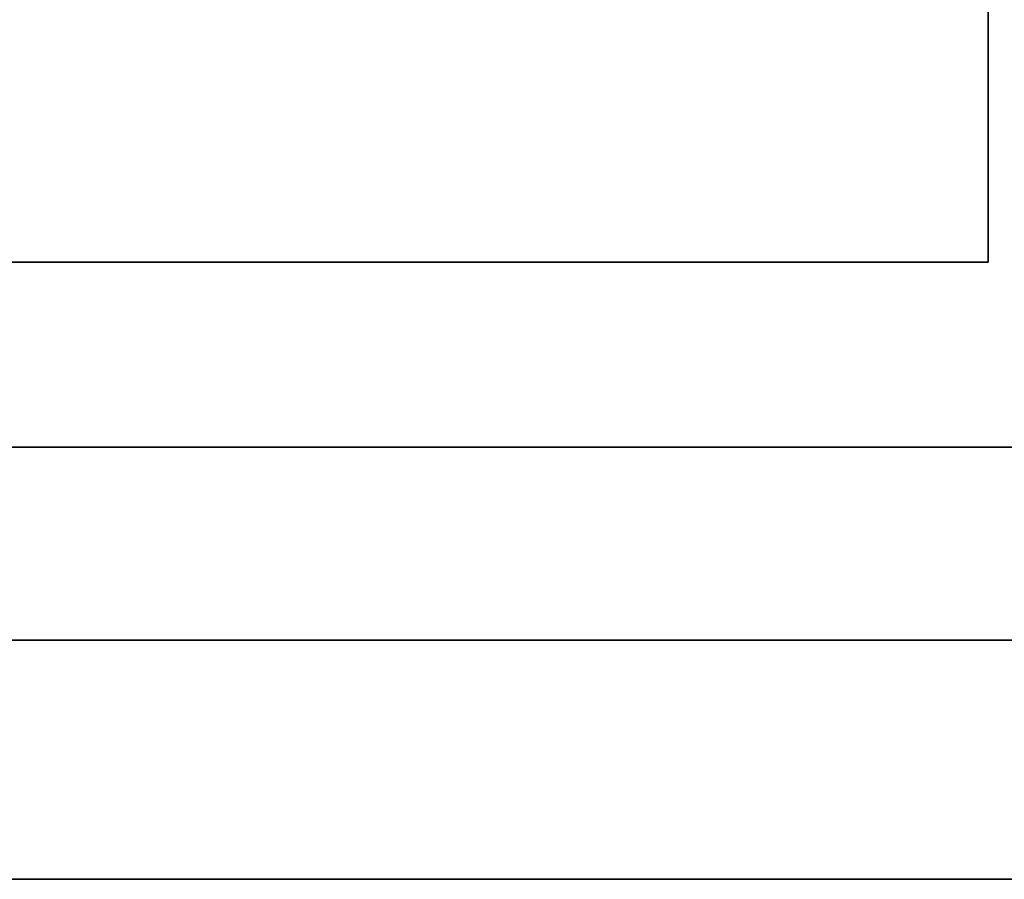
# Model space of a CAD drawing. Extents: x -1299 to -1246.9, y 2743.7 to 2747.9.
# Tile 3 of 1056: x -1299.0282 to -1299.0027, y 2744.8303 to 2744.8526. Entities that reach past the tile are written whole.
import ezdxf

# ---------------------------------------------------------------- set-up
doc = ezdxf.new("R2010")
doc.units = 0
doc.header["$LTSCALE"] = 150
doc.header["$MEASUREMENT"] = 0
doc.layers.add('3DFACE_BOLT', color=7, linetype='CONTINUOUS')
doc.layers.add('3DFACE_SHAPE', color=7, linetype='CONTINUOUS')

msp = doc.modelspace()

# ---------------------------------------------------------------- linework, layer by layer
at = {"layer": '3DFACE_BOLT', "color": 1}
for points, invisible_edges in [([(-1299.027827, 2744.830349, 0.065528), (-1299.028219, 2744.830349, 0.068), (-1299.027827, 2744.880349, 0.065528)], 14), ([(-1299.027827, 2744.880349, 0.065528), (-1299.028219, 2744.830349, 0.068), (-1299.028219, 2744.880349, 0.068)], 3), ([(-1299.028219, 2744.830349, 0.068), (-1299.027827, 2744.830349, 0.070472), (-1299.028219, 2744.880349, 0.068)], 14), ([(-1299.028219, 2744.880349, 0.068), (-1299.027827, 2744.830349, 0.070472), (-1299.027827, 2744.880349, 0.070472)], 3), ([(-1299.027827, 2744.830349, 0.135528), (-1299.028219, 2744.830349, 0.138), (-1299.027827, 2744.880349, 0.135528)], 14), ([(-1299.027827, 2744.880349, 0.135528), (-1299.028219, 2744.830349, 0.138), (-1299.028219, 2744.880349, 0.138)], 3), ([(-1299.028219, 2744.830349, 0.138), (-1299.027827, 2744.830349, 0.140472), (-1299.028219, 2744.880349, 0.138)], 14), ([(-1299.028219, 2744.880349, 0.138), (-1299.027827, 2744.830349, 0.140472), (-1299.027827, 2744.880349, 0.140472)], 3), ([(-1299.026691, 2744.830349, 0.063298), (-1299.027827, 2744.830349, 0.065528), (-1299.026691, 2744.880349, 0.063298)], 14), ([(-1299.026691, 2744.880349, 0.063298), (-1299.027827, 2744.830349, 0.065528), (-1299.027827, 2744.880349, 0.065528)], 3), ([(-1299.027827, 2744.830349, 0.070472), (-1299.026691, 2744.830349, 0.072702), (-1299.027827, 2744.880349, 0.070472)], 14), ([(-1299.027827, 2744.880349, 0.070472), (-1299.026691, 2744.830349, 0.072702), (-1299.026691, 2744.880349, 0.072702)], 3), ([(-1299.026691, 2744.830349, 0.133298), (-1299.027827, 2744.830349, 0.135528), (-1299.026691, 2744.880349, 0.133298)], 14), ([(-1299.026691, 2744.880349, 0.133298), (-1299.027827, 2744.830349, 0.135528), (-1299.027827, 2744.880349, 0.135528)], 3), ([(-1299.027827, 2744.830349, 0.140472), (-1299.026691, 2744.830349, 0.142702), (-1299.027827, 2744.880349, 0.140472)], 14), ([(-1299.027827, 2744.880349, 0.140472), (-1299.026691, 2744.830349, 0.142702), (-1299.026691, 2744.880349, 0.142702)], 3), ([(-1299.024921, 2744.830349, 0.061528), (-1299.026691, 2744.830349, 0.063298), (-1299.024921, 2744.880349, 0.061528)], 14), ([(-1299.024921, 2744.880349, 0.061528), (-1299.026691, 2744.830349, 0.063298), (-1299.026691, 2744.880349, 0.063298)], 3), ([(-1299.026691, 2744.830349, 0.072702), (-1299.024921, 2744.830349, 0.074472), (-1299.026691, 2744.880349, 0.072702)], 14), ([(-1299.026691, 2744.880349, 0.072702), (-1299.024921, 2744.830349, 0.074472), (-1299.024921, 2744.880349, 0.074472)], 3), ([(-1299.024921, 2744.830349, 0.131528), (-1299.026691, 2744.830349, 0.133298), (-1299.024921, 2744.880349, 0.131528)], 14), ([(-1299.024921, 2744.880349, 0.131528), (-1299.026691, 2744.830349, 0.133298), (-1299.026691, 2744.880349, 0.133298)], 3), ([(-1299.026691, 2744.830349, 0.142702), (-1299.024921, 2744.830349, 0.144472), (-1299.026691, 2744.880349, 0.142702)], 14), ([(-1299.026691, 2744.880349, 0.142702), (-1299.024921, 2744.830349, 0.144472), (-1299.024921, 2744.880349, 0.144472)], 3), ([(-1299.022691, 2744.830349, 0.060392), (-1299.024921, 2744.830349, 0.061528), (-1299.022691, 2744.880349, 0.060392)], 14), ([(-1299.022691, 2744.880349, 0.060392), (-1299.024921, 2744.830349, 0.061528), (-1299.024921, 2744.880349, 0.061528)], 3), ([(-1299.024921, 2744.830349, 0.074472), (-1299.022691, 2744.830349, 0.075608), (-1299.024921, 2744.880349, 0.074472)], 14), ([(-1299.024921, 2744.880349, 0.074472), (-1299.022691, 2744.830349, 0.075608), (-1299.022691, 2744.880349, 0.075608)], 3), ([(-1299.022691, 2744.830349, 0.130392), (-1299.024921, 2744.830349, 0.131528), (-1299.022691, 2744.880349, 0.130392)], 14), ([(-1299.022691, 2744.880349, 0.130392), (-1299.024921, 2744.830349, 0.131528), (-1299.024921, 2744.880349, 0.131528)], 3), ([(-1299.024921, 2744.830349, 0.144472), (-1299.022691, 2744.830349, 0.145608), (-1299.024921, 2744.880349, 0.144472)], 14), ([(-1299.024921, 2744.880349, 0.144472), (-1299.022691, 2744.830349, 0.145608), (-1299.022691, 2744.880349, 0.145608)], 3), ([(-1299.020219, 2744.830349, 0.06), (-1299.022691, 2744.830349, 0.060392), (-1299.020219, 2744.880349, 0.06)], 14), ([(-1299.020219, 2744.880349, 0.06), (-1299.022691, 2744.830349, 0.060392), (-1299.022691, 2744.880349, 0.060392)], 3), ([(-1299.022691, 2744.830349, 0.075608), (-1299.020219, 2744.830349, 0.076), (-1299.022691, 2744.880349, 0.075608)], 14), ([(-1299.022691, 2744.880349, 0.075608), (-1299.020219, 2744.830349, 0.076), (-1299.020219, 2744.880349, 0.076)], 3), ([(-1299.020219, 2744.830349, 0.13), (-1299.022691, 2744.830349, 0.130392), (-1299.020219, 2744.880349, 0.13)], 14), ([(-1299.020219, 2744.880349, 0.13), (-1299.022691, 2744.830349, 0.130392), (-1299.022691, 2744.880349, 0.130392)], 3), ([(-1299.022691, 2744.830349, 0.145608), (-1299.020219, 2744.830349, 0.146), (-1299.022691, 2744.880349, 0.145608)], 14), ([(-1299.022691, 2744.880349, 0.145608), (-1299.020219, 2744.830349, 0.146), (-1299.020219, 2744.880349, 0.146)], 3), ([(-1299.017747, 2744.830349, 0.060392), (-1299.020219, 2744.830349, 0.06), (-1299.017747, 2744.880349, 0.060392)], 14), ([(-1299.017747, 2744.880349, 0.060392), (-1299.020219, 2744.830349, 0.06), (-1299.020219, 2744.880349, 0.06)], 3), ([(-1299.020219, 2744.830349, 0.076), (-1299.017747, 2744.830349, 0.075608), (-1299.020219, 2744.880349, 0.076)], 14), ([(-1299.020219, 2744.880349, 0.076), (-1299.017747, 2744.830349, 0.075608), (-1299.017747, 2744.880349, 0.075608)], 3), ([(-1299.017747, 2744.830349, 0.130392), (-1299.020219, 2744.830349, 0.13), (-1299.017747, 2744.880349, 0.130392)], 14), ([(-1299.017747, 2744.880349, 0.130392), (-1299.020219, 2744.830349, 0.13), (-1299.020219, 2744.880349, 0.13)], 3), ([(-1299.020219, 2744.830349, 0.146), (-1299.017747, 2744.830349, 0.145608), (-1299.020219, 2744.880349, 0.146)], 14), ([(-1299.020219, 2744.880349, 0.146), (-1299.017747, 2744.830349, 0.145608), (-1299.017747, 2744.880349, 0.145608)], 3), ([(-1299.015516, 2744.830349, 0.061528), (-1299.017747, 2744.830349, 0.060392), (-1299.015516, 2744.880349, 0.061528)], 14), ([(-1299.015516, 2744.880349, 0.061528), (-1299.017747, 2744.830349, 0.060392), (-1299.017747, 2744.880349, 0.060392)], 3), ([(-1299.017747, 2744.830349, 0.075608), (-1299.015516, 2744.830349, 0.074472), (-1299.017747, 2744.880349, 0.075608)], 14), ([(-1299.017747, 2744.880349, 0.075608), (-1299.015516, 2744.830349, 0.074472), (-1299.015516, 2744.880349, 0.074472)], 3), ([(-1299.015516, 2744.830349, 0.131528), (-1299.017747, 2744.830349, 0.130392), (-1299.015516, 2744.880349, 0.131528)], 14), ([(-1299.015516, 2744.880349, 0.131528), (-1299.017747, 2744.830349, 0.130392), (-1299.017747, 2744.880349, 0.130392)], 3), ([(-1299.017747, 2744.830349, 0.145608), (-1299.015516, 2744.830349, 0.144472), (-1299.017747, 2744.880349, 0.145608)], 14), ([(-1299.017747, 2744.880349, 0.145608), (-1299.015516, 2744.830349, 0.144472), (-1299.015516, 2744.880349, 0.144472)], 3), ([(-1299.013747, 2744.830349, 0.063298), (-1299.015516, 2744.830349, 0.061528), (-1299.013747, 2744.880349, 0.063298)], 14), ([(-1299.013747, 2744.880349, 0.063298), (-1299.015516, 2744.830349, 0.061528), (-1299.015516, 2744.880349, 0.061528)], 3), ([(-1299.015516, 2744.830349, 0.074472), (-1299.013747, 2744.830349, 0.072702), (-1299.015516, 2744.880349, 0.074472)], 14), ([(-1299.015516, 2744.880349, 0.074472), (-1299.013747, 2744.830349, 0.072702), (-1299.013747, 2744.880349, 0.072702)], 3), ([(-1299.013747, 2744.830349, 0.133298), (-1299.015516, 2744.830349, 0.131528), (-1299.013747, 2744.880349, 0.133298)], 14), ([(-1299.013747, 2744.880349, 0.133298), (-1299.015516, 2744.830349, 0.131528), (-1299.015516, 2744.880349, 0.131528)], 3), ([(-1299.015516, 2744.830349, 0.144472), (-1299.013747, 2744.830349, 0.142702), (-1299.015516, 2744.880349, 0.144472)], 14), ([(-1299.015516, 2744.880349, 0.144472), (-1299.013747, 2744.830349, 0.142702), (-1299.013747, 2744.880349, 0.142702)], 3), ([(-1299.01261, 2744.830349, 0.065528), (-1299.013747, 2744.830349, 0.063298), (-1299.01261, 2744.880349, 0.065528)], 14), ([(-1299.01261, 2744.880349, 0.065528), (-1299.013747, 2744.830349, 0.063298), (-1299.013747, 2744.880349, 0.063298)], 3), ([(-1299.013747, 2744.830349, 0.072702), (-1299.01261, 2744.830349, 0.070472), (-1299.013747, 2744.880349, 0.072702)], 14), ([(-1299.013747, 2744.880349, 0.072702), (-1299.01261, 2744.830349, 0.070472), (-1299.01261, 2744.880349, 0.070472)], 3), ([(-1299.01261, 2744.830349, 0.135528), (-1299.013747, 2744.830349, 0.133298), (-1299.01261, 2744.880349, 0.135528)], 14), ([(-1299.01261, 2744.880349, 0.135528), (-1299.013747, 2744.830349, 0.133298), (-1299.013747, 2744.880349, 0.133298)], 3), ([(-1299.013747, 2744.830349, 0.142702), (-1299.01261, 2744.830349, 0.140472), (-1299.013747, 2744.880349, 0.142702)], 14), ([(-1299.013747, 2744.880349, 0.142702), (-1299.01261, 2744.830349, 0.140472), (-1299.01261, 2744.880349, 0.140472)], 3), ([(-1299.012219, 2744.830349, 0.068), (-1299.01261, 2744.830349, 0.065528), (-1299.012219, 2744.880349, 0.068)], 14), ([(-1299.012219, 2744.880349, 0.068), (-1299.01261, 2744.830349, 0.065528), (-1299.01261, 2744.880349, 0.065528)], 3), ([(-1299.01261, 2744.830349, 0.070472), (-1299.012219, 2744.830349, 0.068), (-1299.01261, 2744.880349, 0.070472)], 14), ([(-1299.01261, 2744.880349, 0.070472), (-1299.012219, 2744.830349, 0.068), (-1299.012219, 2744.880349, 0.068)], 3), ([(-1299.012219, 2744.830349, 0.138), (-1299.01261, 2744.830349, 0.135528), (-1299.012219, 2744.880349, 0.138)], 14), ([(-1299.012219, 2744.880349, 0.138), (-1299.01261, 2744.830349, 0.135528), (-1299.01261, 2744.880349, 0.135528)], 3), ([(-1299.01261, 2744.830349, 0.140472), (-1299.012219, 2744.830349, 0.138), (-1299.01261, 2744.880349, 0.140472)], 14), ([(-1299.01261, 2744.880349, 0.140472), (-1299.012219, 2744.830349, 0.138), (-1299.012219, 2744.880349, 0.138)], 3), ([(-1299.026906, 2744.846349, 0.056417), (-1299.033594, 2744.846349, 0.068), (-1299.026906, 2744.861149, 0.056417)], 14), ([(-1299.026906, 2744.861149, 0.056417), (-1299.033594, 2744.846349, 0.068), (-1299.033594, 2744.861149, 0.068)], 3), ([(-1299.033594, 2744.846349, 0.068), (-1299.026906, 2744.846349, 0.079583), (-1299.033594, 2744.861149, 0.068)], 14), ([(-1299.033594, 2744.861149, 0.068), (-1299.026906, 2744.846349, 0.079583), (-1299.026906, 2744.861149, 0.079583)], 3), ([(-1299.026906, 2744.846349, 0.126417), (-1299.033594, 2744.846349, 0.138), (-1299.026906, 2744.861149, 0.126417)], 14), ([(-1299.026906, 2744.861149, 0.126417), (-1299.033594, 2744.846349, 0.138), (-1299.033594, 2744.861149, 0.138)], 3), ([(-1299.033594, 2744.846349, 0.138), (-1299.026906, 2744.846349, 0.149583), (-1299.033594, 2744.861149, 0.138)], 14), ([(-1299.033594, 2744.861149, 0.138), (-1299.026906, 2744.846349, 0.149583), (-1299.026906, 2744.861149, 0.149583)], 3), ([(-1299.013531, 2744.846349, 0.056417), (-1299.026906, 2744.846349, 0.056417), (-1299.013531, 2744.861149, 0.056417)], 14), ([(-1299.013531, 2744.861149, 0.056417), (-1299.026906, 2744.846349, 0.056417), (-1299.026906, 2744.861149, 0.056417)], 3), ([(-1299.026906, 2744.846349, 0.079583), (-1299.013531, 2744.846349, 0.079583), (-1299.026906, 2744.861149, 0.079583)], 14), ([(-1299.026906, 2744.861149, 0.079583), (-1299.013531, 2744.846349, 0.079583), (-1299.013531, 2744.861149, 0.079583)], 3), ([(-1299.013531, 2744.846349, 0.126417), (-1299.026906, 2744.846349, 0.126417), (-1299.013531, 2744.861149, 0.126417)], 14), ([(-1299.013531, 2744.861149, 0.126417), (-1299.026906, 2744.846349, 0.126417), (-1299.026906, 2744.861149, 0.126417)], 3), ([(-1299.026906, 2744.846349, 0.149583), (-1299.013531, 2744.846349, 0.149583), (-1299.026906, 2744.861149, 0.149583)], 14), ([(-1299.026906, 2744.861149, 0.149583), (-1299.013531, 2744.846349, 0.149583), (-1299.013531, 2744.861149, 0.149583)], 3), ([(-1299.006844, 2744.846349, 0.068), (-1299.013531, 2744.846349, 0.056417), (-1299.006844, 2744.861149, 0.068)], 14), ([(-1299.006844, 2744.861149, 0.068), (-1299.013531, 2744.846349, 0.056417), (-1299.013531, 2744.861149, 0.056417)], 3), ([(-1299.013531, 2744.846349, 0.079583), (-1299.006844, 2744.846349, 0.068), (-1299.013531, 2744.861149, 0.079583)], 14), ([(-1299.013531, 2744.861149, 0.079583), (-1299.006844, 2744.846349, 0.068), (-1299.006844, 2744.861149, 0.068)], 3), ([(-1299.006844, 2744.846349, 0.138), (-1299.013531, 2744.846349, 0.126417), (-1299.006844, 2744.861149, 0.138)], 14), ([(-1299.006844, 2744.861149, 0.138), (-1299.013531, 2744.846349, 0.126417), (-1299.013531, 2744.861149, 0.126417)], 3), ([(-1299.013531, 2744.846349, 0.149583), (-1299.006844, 2744.846349, 0.138), (-1299.013531, 2744.861149, 0.149583)], 14), ([(-1299.013531, 2744.861149, 0.149583), (-1299.006844, 2744.846349, 0.138), (-1299.006844, 2744.861149, 0.138)], 3), ([(-1299.026906, 2744.846349, 0.079583), (-1299.033594, 2744.846349, 0.068), (-1299.026906, 2744.846349, 0.056417)], 12), ([(-1299.026906, 2744.846349, 0.149583), (-1299.033594, 2744.846349, 0.138), (-1299.026906, 2744.846349, 0.126417)], 12), ([(-1299.013531, 2744.846349, 0.079583), (-1299.026906, 2744.846349, 0.079583), (-1299.013531, 2744.846349, 0.056417)], 14), ([(-1299.013531, 2744.846349, 0.056417), (-1299.026906, 2744.846349, 0.079583), (-1299.026906, 2744.846349, 0.056417)], 3), ([(-1299.013531, 2744.846349, 0.149583), (-1299.026906, 2744.846349, 0.149583), (-1299.013531, 2744.846349, 0.126417)], 14), ([(-1299.013531, 2744.846349, 0.126417), (-1299.026906, 2744.846349, 0.149583), (-1299.026906, 2744.846349, 0.126417)], 3), ([(-1299.006844, 2744.846349, 0.068), (-1299.013531, 2744.846349, 0.079583), (-1299.013531, 2744.846349, 0.056417)], 2), ([(-1299.006844, 2744.846349, 0.138), (-1299.013531, 2744.846349, 0.149583), (-1299.013531, 2744.846349, 0.126417)], 2), ([(-1299.026906, 2744.820349, 0.056417), (-1299.033594, 2744.820349, 0.068), (-1299.026906, 2744.830349, 0.056417)], 14), ([(-1299.026906, 2744.830349, 0.056417), (-1299.033594, 2744.820349, 0.068), (-1299.033594, 2744.830349, 0.068)], 3), ([(-1299.033594, 2744.820349, 0.068), (-1299.026906, 2744.820349, 0.079583), (-1299.033594, 2744.830349, 0.068)], 14), ([(-1299.033594, 2744.830349, 0.068), (-1299.026906, 2744.820349, 0.079583), (-1299.026906, 2744.830349, 0.079583)], 3), ([(-1299.026906, 2744.830349, 0.056417), (-1299.033594, 2744.830349, 0.068), (-1299.026906, 2744.830349, 0.079583)], 12), ([(-1299.026906, 2744.820349, 0.126417), (-1299.033594, 2744.820349, 0.138), (-1299.026906, 2744.830349, 0.126417)], 14), ([(-1299.026906, 2744.830349, 0.126417), (-1299.033594, 2744.820349, 0.138), (-1299.033594, 2744.830349, 0.138)], 3), ([(-1299.033594, 2744.820349, 0.138), (-1299.026906, 2744.820349, 0.149583), (-1299.033594, 2744.830349, 0.138)], 14), ([(-1299.033594, 2744.830349, 0.138), (-1299.026906, 2744.820349, 0.149583), (-1299.026906, 2744.830349, 0.149583)], 3), ([(-1299.026906, 2744.830349, 0.126417), (-1299.033594, 2744.830349, 0.138), (-1299.026906, 2744.830349, 0.149583)], 12), ([(-1299.027827, 2744.830349, 0.070472), (-1299.028219, 2744.830349, 0.068), (-1299.027827, 2744.830349, 0.065528)], 12), ([(-1299.027827, 2744.830349, 0.140472), (-1299.028219, 2744.830349, 0.138), (-1299.027827, 2744.830349, 0.135528)], 12), ([(-1299.026691, 2744.830349, 0.072702), (-1299.027827, 2744.830349, 0.070472), (-1299.026691, 2744.830349, 0.063298)], 14), ([(-1299.026691, 2744.830349, 0.063298), (-1299.027827, 2744.830349, 0.070472), (-1299.027827, 2744.830349, 0.065528)], 3), ([(-1299.026691, 2744.830349, 0.142702), (-1299.027827, 2744.830349, 0.140472), (-1299.026691, 2744.830349, 0.133298)], 14), ([(-1299.026691, 2744.830349, 0.133298), (-1299.027827, 2744.830349, 0.140472), (-1299.027827, 2744.830349, 0.135528)], 3), ([(-1299.013531, 2744.820349, 0.056417), (-1299.026906, 2744.820349, 0.056417), (-1299.013531, 2744.830349, 0.056417)], 14), ([(-1299.013531, 2744.830349, 0.056417), (-1299.026906, 2744.820349, 0.056417), (-1299.026906, 2744.830349, 0.056417)], 3), ([(-1299.026906, 2744.820349, 0.079583), (-1299.013531, 2744.820349, 0.079583), (-1299.026906, 2744.830349, 0.079583)], 14), ([(-1299.026906, 2744.830349, 0.079583), (-1299.013531, 2744.820349, 0.079583), (-1299.013531, 2744.830349, 0.079583)], 3), ([(-1299.013531, 2744.830349, 0.056417), (-1299.026906, 2744.830349, 0.056417), (-1299.013531, 2744.830349, 0.079583)], 14), ([(-1299.013531, 2744.830349, 0.079583), (-1299.026906, 2744.830349, 0.056417), (-1299.026906, 2744.830349, 0.079583)], 3), ([(-1299.013531, 2744.820349, 0.126417), (-1299.026906, 2744.820349, 0.126417), (-1299.013531, 2744.830349, 0.126417)], 14), ([(-1299.013531, 2744.830349, 0.126417), (-1299.026906, 2744.820349, 0.126417), (-1299.026906, 2744.830349, 0.126417)], 3), ([(-1299.026906, 2744.820349, 0.149583), (-1299.013531, 2744.820349, 0.149583), (-1299.026906, 2744.830349, 0.149583)], 14), ([(-1299.026906, 2744.830349, 0.149583), (-1299.013531, 2744.820349, 0.149583), (-1299.013531, 2744.830349, 0.149583)], 3), ([(-1299.013531, 2744.830349, 0.126417), (-1299.026906, 2744.830349, 0.126417), (-1299.013531, 2744.830349, 0.149583)], 14), ([(-1299.013531, 2744.830349, 0.149583), (-1299.026906, 2744.830349, 0.126417), (-1299.026906, 2744.830349, 0.149583)], 3), ([(-1299.024921, 2744.830349, 0.074472), (-1299.026691, 2744.830349, 0.072702), (-1299.024921, 2744.830349, 0.061528)], 14), ([(-1299.024921, 2744.830349, 0.061528), (-1299.026691, 2744.830349, 0.072702), (-1299.026691, 2744.830349, 0.063298)], 3), ([(-1299.024921, 2744.830349, 0.144472), (-1299.026691, 2744.830349, 0.142702), (-1299.024921, 2744.830349, 0.131528)], 14), ([(-1299.024921, 2744.830349, 0.131528), (-1299.026691, 2744.830349, 0.142702), (-1299.026691, 2744.830349, 0.133298)], 3), ([(-1299.022691, 2744.830349, 0.075608), (-1299.024921, 2744.830349, 0.074472), (-1299.022691, 2744.830349, 0.060392)], 14), ([(-1299.022691, 2744.830349, 0.060392), (-1299.024921, 2744.830349, 0.074472), (-1299.024921, 2744.830349, 0.061528)], 3), ([(-1299.022691, 2744.830349, 0.145608), (-1299.024921, 2744.830349, 0.144472), (-1299.022691, 2744.830349, 0.130392)], 14), ([(-1299.022691, 2744.830349, 0.130392), (-1299.024921, 2744.830349, 0.144472), (-1299.024921, 2744.830349, 0.131528)], 3), ([(-1299.020219, 2744.830349, 0.076), (-1299.022691, 2744.830349, 0.075608), (-1299.020219, 2744.830349, 0.06)], 14), ([(-1299.020219, 2744.830349, 0.06), (-1299.022691, 2744.830349, 0.075608), (-1299.022691, 2744.830349, 0.060392)], 3), ([(-1299.020219, 2744.830349, 0.146), (-1299.022691, 2744.830349, 0.145608), (-1299.020219, 2744.830349, 0.13)], 14), ([(-1299.020219, 2744.830349, 0.13), (-1299.022691, 2744.830349, 0.145608), (-1299.022691, 2744.830349, 0.130392)], 3), ([(-1299.017747, 2744.830349, 0.075608), (-1299.020219, 2744.830349, 0.076), (-1299.017747, 2744.830349, 0.060392)], 14), ([(-1299.017747, 2744.830349, 0.060392), (-1299.020219, 2744.830349, 0.076), (-1299.020219, 2744.830349, 0.06)], 3), ([(-1299.017747, 2744.830349, 0.145608), (-1299.020219, 2744.830349, 0.146), (-1299.017747, 2744.830349, 0.130392)], 14), ([(-1299.017747, 2744.830349, 0.130392), (-1299.020219, 2744.830349, 0.146), (-1299.020219, 2744.830349, 0.13)], 3), ([(-1299.015516, 2744.830349, 0.074472), (-1299.017747, 2744.830349, 0.075608), (-1299.015516, 2744.830349, 0.061528)], 14), ([(-1299.015516, 2744.830349, 0.061528), (-1299.017747, 2744.830349, 0.075608), (-1299.017747, 2744.830349, 0.060392)], 3), ([(-1299.015516, 2744.830349, 0.144472), (-1299.017747, 2744.830349, 0.145608), (-1299.015516, 2744.830349, 0.131528)], 14), ([(-1299.015516, 2744.830349, 0.131528), (-1299.017747, 2744.830349, 0.145608), (-1299.017747, 2744.830349, 0.130392)], 3), ([(-1299.013747, 2744.830349, 0.072702), (-1299.015516, 2744.830349, 0.074472), (-1299.013747, 2744.830349, 0.063298)], 14), ([(-1299.013747, 2744.830349, 0.063298), (-1299.015516, 2744.830349, 0.074472), (-1299.015516, 2744.830349, 0.061528)], 3), ([(-1299.013747, 2744.830349, 0.142702), (-1299.015516, 2744.830349, 0.144472), (-1299.013747, 2744.830349, 0.133298)], 14), ([(-1299.013747, 2744.830349, 0.133298), (-1299.015516, 2744.830349, 0.144472), (-1299.015516, 2744.830349, 0.131528)], 3), ([(-1299.01261, 2744.830349, 0.070472), (-1299.013747, 2744.830349, 0.072702), (-1299.01261, 2744.830349, 0.065528)], 14), ([(-1299.01261, 2744.830349, 0.065528), (-1299.013747, 2744.830349, 0.072702), (-1299.013747, 2744.830349, 0.063298)], 3), ([(-1299.01261, 2744.830349, 0.140472), (-1299.013747, 2744.830349, 0.142702), (-1299.01261, 2744.830349, 0.135528)], 14), ([(-1299.01261, 2744.830349, 0.135528), (-1299.013747, 2744.830349, 0.142702), (-1299.013747, 2744.830349, 0.133298)], 3), ([(-1299.006844, 2744.830349, 0.068), (-1299.013531, 2744.820349, 0.056417), (-1299.013531, 2744.830349, 0.056417)], 3), ([(-1299.013531, 2744.820349, 0.079583), (-1299.006844, 2744.820349, 0.068), (-1299.013531, 2744.830349, 0.079583)], 14), ([(-1299.013531, 2744.830349, 0.079583), (-1299.006844, 2744.820349, 0.068), (-1299.006844, 2744.830349, 0.068)], 3), ([(-1299.006844, 2744.830349, 0.068), (-1299.013531, 2744.830349, 0.056417), (-1299.013531, 2744.830349, 0.079583)], 2), ([(-1299.006844, 2744.830349, 0.138), (-1299.013531, 2744.820349, 0.126417), (-1299.013531, 2744.830349, 0.126417)], 3), ([(-1299.013531, 2744.820349, 0.149583), (-1299.006844, 2744.820349, 0.138), (-1299.013531, 2744.830349, 0.149583)], 14), ([(-1299.013531, 2744.830349, 0.149583), (-1299.006844, 2744.820349, 0.138), (-1299.006844, 2744.830349, 0.138)], 3), ([(-1299.006844, 2744.830349, 0.138), (-1299.013531, 2744.830349, 0.126417), (-1299.013531, 2744.830349, 0.149583)], 2), ([(-1299.012219, 2744.830349, 0.068), (-1299.01261, 2744.830349, 0.070472), (-1299.01261, 2744.830349, 0.065528)], 2), ([(-1299.012219, 2744.830349, 0.138), (-1299.01261, 2744.830349, 0.140472), (-1299.01261, 2744.830349, 0.135528)], 2)]:
    msp.add_3dface(points, dxfattribs=dict(at, invisible_edges=invisible_edges))
at = {"layer": '3DFACE_SHAPE', "color": 13}
for points, invisible_edges in [([(-1299.003119, 2744.846349, 0.033), (-1299.003119, 2744.872559, 0.06199), (-1299.003119, 2744.892549, 0.033)], 3), ([(-1299.003119, 2744.866549, 0.173), (-1299.003119, 2744.846349, 0.173), (-1298.998319, 2744.892549, 0.173)], 14), ([(-1298.998319, 2744.892549, 0.173), (-1299.003119, 2744.846349, 0.173), (-1298.998319, 2744.841549, 0.173)], 3), ([(-1299.003119, 2744.846349, 0.033), (-1298.998319, 2744.892549, 0.033), (-1298.998319, 2744.841549, 0.033)], 13), ([(-1299.003119, 2744.846349, 0.033), (-1299.003119, 2744.892549, 0.033), (-1298.998319, 2744.892549, 0.033)], 12), ([(-1297.046219, 2744.782449), (-1299.046219, 2744.782449), (-1297.046219, 2744.884449)], 2), ([(-1299.046219, 2744.782449), (-1299.046219, 2744.884449), (-1297.046219, 2744.884449)], 12), ([(-1297.046219, 2744.884449, 0.008), (-1299.046219, 2744.884449, 0.008), (-1297.046219, 2744.836549, 0.008)], 2), ([(-1299.046219, 2744.884449, 0.008), (-1299.046219, 2744.836549, 0.008), (-1297.046219, 2744.836549, 0.008)], 12), ([(-1297.046219, 2744.884449, 0.206), (-1299.046219, 2744.884449, 0.206), (-1297.046219, 2744.782449, 0.206)], 2), ([(-1299.046219, 2744.884449, 0.206), (-1299.046219, 2744.782449, 0.206), (-1297.046219, 2744.782449, 0.206)], 12), ([(-1297.046219, 2744.884449, 0.198), (-1299.020219, 2744.836549, 0.198), (-1299.046219, 2744.884449, 0.198)], 3), ([(-1299.020219, 2744.836549, 0.198), (-1299.046219, 2744.836549, 0.198), (-1299.046219, 2744.884449, 0.198)], 12), ([(-1297.046219, 2744.884449, 0.198), (-1298.970219, 2744.836549, 0.198), (-1299.020219, 2744.836549, 0.198)], 13), ([(-1299.003119, 2744.846349, 0.033), (-1299.003119, 2744.866549, 0.0595), (-1299.003119, 2744.872559, 0.06199)], 13), ([(-1299.003119, 2744.866549, 0.173), (-1299.003119, 2744.860538, 0.14401), (-1299.003119, 2744.846349, 0.173)], 15), ([(-1299.003119, 2744.860538, 0.06199), (-1299.003119, 2744.866549, 0.0595), (-1299.003119, 2744.846349, 0.033)], 14), ([(-1299.003119, 2744.860538, 0.14401), (-1299.003119, 2744.858049, 0.138), (-1299.003119, 2744.846349, 0.173)], 14), ([(-1299.003119, 2744.858049, 0.138), (-1299.003119, 2744.860538, 0.13199), (-1299.003119, 2744.846349, 0.033)], 14), ([(-1299.003119, 2744.858049, 0.068), (-1299.003119, 2744.846349, 0.033), (-1299.003119, 2744.860538, 0.13199)], 15), ([(-1299.003119, 2744.858049, 0.068), (-1299.003119, 2744.860538, 0.06199), (-1299.003119, 2744.846349, 0.033)], 14), ([(-1299.003119, 2744.846349, 0.173), (-1299.003119, 2744.858049, 0.138), (-1299.003119, 2744.846349, 0.033)], 3), ([(-1299.020219, 2744.846349, 0.173), (-1299.026229, 2744.846349, 0.14401), (-1299.049319, 2744.846349, 0.173)], 15), ([(-1299.026229, 2744.846349, 0.14401), (-1299.028719, 2744.846349, 0.138), (-1299.049319, 2744.846349, 0.173)], 14), ([(-1299.028719, 2744.846349, 0.068), (-1299.026229, 2744.846349, 0.06199), (-1299.049319, 2744.846349, 0.033)], 14), ([(-1299.049319, 2744.846349, 0.033), (-1299.026229, 2744.846349, 0.06199), (-1299.003119, 2744.846349, 0.033)], 3), ([(-1298.998319, 2744.841549, 0.173), (-1299.020219, 2744.846349, 0.173), (-1299.049319, 2744.841549, 0.173)], 3), ([(-1299.020219, 2744.846349, 0.173), (-1299.049319, 2744.846349, 0.173), (-1299.049319, 2744.841549, 0.173)], 12), ([(-1299.049319, 2744.846349, 0.033), (-1299.003119, 2744.846349, 0.033), (-1299.049319, 2744.841549, 0.033)], 2), ([(-1299.049319, 2744.841549, 0.033), (-1299.003119, 2744.846349, 0.033), (-1298.998319, 2744.841549, 0.033)], 3), ([(-1299.026229, 2744.846349, 0.07401), (-1299.028719, 2744.846349, 0.068), (-1299.026229, 2744.846349, 0.13199)], 14), ([(-1299.026229, 2744.846349, 0.13199), (-1299.028719, 2744.846349, 0.068), (-1299.028719, 2744.846349, 0.138)], 3), ([(-1299.026229, 2744.846349, 0.14401), (-1299.026229, 2744.841549, 0.14401), (-1299.028719, 2744.846349, 0.138)], 3), ([(-1299.026229, 2744.841549, 0.14401), (-1299.028719, 2744.841549, 0.138), (-1299.028719, 2744.846349, 0.138)], 14), ([(-1299.028719, 2744.846349, 0.138), (-1299.028719, 2744.841549, 0.138), (-1299.026229, 2744.846349, 0.13199)], 3), ([(-1299.028719, 2744.841549, 0.138), (-1299.026229, 2744.841549, 0.13199), (-1299.026229, 2744.846349, 0.13199)], 14), ([(-1299.026229, 2744.846349, 0.07401), (-1299.026229, 2744.841549, 0.07401), (-1299.028719, 2744.846349, 0.068)], 3), ([(-1299.026229, 2744.841549, 0.07401), (-1299.028719, 2744.841549, 0.068), (-1299.028719, 2744.846349, 0.068)], 14), ([(-1299.028719, 2744.846349, 0.068), (-1299.028719, 2744.841549, 0.068), (-1299.026229, 2744.846349, 0.06199)], 3), ([(-1299.028719, 2744.841549, 0.068), (-1299.026229, 2744.841549, 0.06199), (-1299.026229, 2744.846349, 0.06199)], 14), ([(-1299.020219, 2744.846349, 0.1465), (-1299.026229, 2744.846349, 0.14401), (-1299.020219, 2744.846349, 0.173)], 14), ([(-1299.026229, 2744.846349, 0.06199), (-1299.020219, 2744.846349, 0.0595), (-1299.003119, 2744.846349, 0.033)], 14), ([(-1299.026229, 2744.846349, 0.13199), (-1299.020219, 2744.846349, 0.1295), (-1299.026229, 2744.846349, 0.07401)], 14), ([(-1299.020219, 2744.846349, 0.1295), (-1299.020219, 2744.846349, 0.0765), (-1299.026229, 2744.846349, 0.07401)], 13), ([(-1299.026229, 2744.846349, 0.13199), (-1299.026229, 2744.841549, 0.13199), (-1299.020219, 2744.846349, 0.1295)], 3), ([(-1299.026229, 2744.841549, 0.13199), (-1299.020219, 2744.841549, 0.1295), (-1299.020219, 2744.846349, 0.1295)], 14), ([(-1299.020219, 2744.846349, 0.1465), (-1299.020219, 2744.841549, 0.1465), (-1299.026229, 2744.846349, 0.14401)], 3), ([(-1299.020219, 2744.841549, 0.1465), (-1299.026229, 2744.841549, 0.14401), (-1299.026229, 2744.846349, 0.14401)], 14), ([(-1299.026229, 2744.846349, 0.06199), (-1299.026229, 2744.841549, 0.06199), (-1299.020219, 2744.846349, 0.0595)], 3), ([(-1299.026229, 2744.841549, 0.06199), (-1299.020219, 2744.841549, 0.0595), (-1299.020219, 2744.846349, 0.0595)], 14), ([(-1299.020219, 2744.846349, 0.0765), (-1299.020219, 2744.841549, 0.0765), (-1299.026229, 2744.846349, 0.07401)], 3), ([(-1299.020219, 2744.841549, 0.0765), (-1299.026229, 2744.841549, 0.07401), (-1299.026229, 2744.846349, 0.07401)], 14), ([(-1299.003119, 2744.846349, 0.033), (-1299.020219, 2744.846349, 0.0595), (-1299.014208, 2744.846349, 0.06199)], 13), ([(-1299.020219, 2744.846349, 0.1295), (-1299.014208, 2744.846349, 0.13199), (-1299.020219, 2744.846349, 0.0765)], 14), ([(-1299.014208, 2744.846349, 0.13199), (-1299.011719, 2744.846349, 0.138), (-1299.020219, 2744.846349, 0.0765)], 14), ([(-1299.020219, 2744.846349, 0.0765), (-1299.011719, 2744.846349, 0.138), (-1299.014208, 2744.846349, 0.07401)], 15), ([(-1299.003119, 2744.846349, 0.173), (-1299.014208, 2744.846349, 0.14401), (-1299.020219, 2744.846349, 0.173)], 3), ([(-1299.014208, 2744.846349, 0.14401), (-1299.020219, 2744.846349, 0.1465), (-1299.020219, 2744.846349, 0.173)], 14), ([(-1299.020219, 2744.846349, 0.1295), (-1299.020219, 2744.841549, 0.1295), (-1299.014208, 2744.846349, 0.13199)], 3), ([(-1299.020219, 2744.841549, 0.1295), (-1299.014208, 2744.841549, 0.13199), (-1299.014208, 2744.846349, 0.13199)], 14), ([(-1299.014208, 2744.846349, 0.14401), (-1299.014208, 2744.841549, 0.14401), (-1299.020219, 2744.846349, 0.1465)], 3), ([(-1299.014208, 2744.841549, 0.14401), (-1299.020219, 2744.841549, 0.1465), (-1299.020219, 2744.846349, 0.1465)], 14), ([(-1299.020219, 2744.846349, 0.0595), (-1299.020219, 2744.841549, 0.0595), (-1299.014208, 2744.846349, 0.06199)], 3), ([(-1299.020219, 2744.841549, 0.0595), (-1299.014208, 2744.841549, 0.06199), (-1299.014208, 2744.846349, 0.06199)], 14), ([(-1299.014208, 2744.846349, 0.07401), (-1299.014208, 2744.841549, 0.07401), (-1299.020219, 2744.846349, 0.0765)], 3), ([(-1299.014208, 2744.841549, 0.07401), (-1299.020219, 2744.841549, 0.0765), (-1299.020219, 2744.846349, 0.0765)], 14), ([(-1299.003119, 2744.846349, 0.173), (-1299.020219, 2744.846349, 0.173), (-1298.998319, 2744.841549, 0.173)], 14), ([(-1299.014208, 2744.846349, 0.06199), (-1299.011719, 2744.846349, 0.068), (-1299.003119, 2744.846349, 0.033)], 14), ([(-1299.011719, 2744.846349, 0.068), (-1299.014208, 2744.846349, 0.07401), (-1299.003119, 2744.846349, 0.173)], 14), ([(-1299.011719, 2744.846349, 0.138), (-1299.003119, 2744.846349, 0.173), (-1299.014208, 2744.846349, 0.07401)], 15), ([(-1299.011719, 2744.846349, 0.138), (-1299.014208, 2744.846349, 0.14401), (-1299.003119, 2744.846349, 0.173)], 14), ([(-1299.014208, 2744.846349, 0.13199), (-1299.014208, 2744.841549, 0.13199), (-1299.011719, 2744.846349, 0.138)], 3), ([(-1299.014208, 2744.841549, 0.13199), (-1299.011719, 2744.841549, 0.138), (-1299.011719, 2744.846349, 0.138)], 14), ([(-1299.011719, 2744.846349, 0.138), (-1299.011719, 2744.841549, 0.138), (-1299.014208, 2744.846349, 0.14401)], 3), ([(-1299.011719, 2744.841549, 0.138), (-1299.014208, 2744.841549, 0.14401), (-1299.014208, 2744.846349, 0.14401)], 14), ([(-1299.014208, 2744.846349, 0.06199), (-1299.014208, 2744.841549, 0.06199), (-1299.011719, 2744.846349, 0.068)], 3), ([(-1299.014208, 2744.841549, 0.06199), (-1299.011719, 2744.841549, 0.068), (-1299.011719, 2744.846349, 0.068)], 14), ([(-1299.011719, 2744.846349, 0.068), (-1299.011719, 2744.841549, 0.068), (-1299.014208, 2744.846349, 0.07401)], 3), ([(-1299.011719, 2744.841549, 0.068), (-1299.014208, 2744.841549, 0.07401), (-1299.014208, 2744.846349, 0.07401)], 14), ([(-1299.003119, 2744.846349, 0.033), (-1299.011719, 2744.846349, 0.068), (-1299.003119, 2744.846349, 0.173)], 3), ([(-1299.028719, 2744.841549, 0.138), (-1299.026229, 2744.841549, 0.14401), (-1299.049319, 2744.841549, 0.138)], 14), ([(-1299.026229, 2744.841549, 0.14401), (-1299.020219, 2744.841549, 0.1465), (-1299.049319, 2744.841549, 0.138)], 14), ([(-1299.049319, 2744.841549, 0.138), (-1299.020219, 2744.841549, 0.1465), (-1299.049319, 2744.841549, 0.173)], 15), ([(-1299.020219, 2744.841549, 0.1465), (-1299.014208, 2744.841549, 0.14401), (-1299.049319, 2744.841549, 0.173)], 14), ([(-1299.049319, 2744.841549, 0.173), (-1299.014208, 2744.841549, 0.14401), (-1298.998319, 2744.841549, 0.173)], 3), ([(-1298.998319, 2744.841549, 0.033), (-1299.026229, 2744.841549, 0.06199), (-1299.049319, 2744.841549, 0.033)], 3), ([(-1299.026229, 2744.841549, 0.06199), (-1299.049319, 2744.841549, 0.068), (-1299.049319, 2744.841549, 0.033)], 13), ([(-1299.026229, 2744.841549, 0.06199), (-1299.028719, 2744.841549, 0.068), (-1299.049319, 2744.841549, 0.068)], 14), ([(-1299.028719, 2744.841549, 0.138), (-1299.049319, 2744.841549, 0.138), (-1299.026229, 2744.841549, 0.07401)], 15), ([(-1299.026229, 2744.841549, 0.07401), (-1299.049319, 2744.841549, 0.138), (-1299.028719, 2744.841549, 0.068)], 3), ([(-1299.026229, 2744.841549, 0.13199), (-1299.028719, 2744.841549, 0.138), (-1299.026229, 2744.841549, 0.07401)], 14), ([(-1299.020219, 2744.841549, 0.0595), (-1299.026229, 2744.841549, 0.06199), (-1298.998319, 2744.841549, 0.033)], 14), ([(-1299.026229, 2744.841549, 0.07401), (-1299.020219, 2744.841549, 0.0765), (-1299.026229, 2744.841549, 0.13199)], 14), ([(-1299.020219, 2744.841549, 0.0765), (-1299.020219, 2744.841549, 0.1295), (-1299.026229, 2744.841549, 0.13199)], 13), ([(-1299.020219, 2744.841549, 0.0765), (-1299.014208, 2744.841549, 0.07401), (-1299.020219, 2744.841549, 0.1295)], 14), ([(-1299.014208, 2744.841549, 0.07401), (-1299.011719, 2744.841549, 0.068), (-1299.020219, 2744.841549, 0.1295)], 14), ([(-1299.020219, 2744.841549, 0.1295), (-1299.011719, 2744.841549, 0.068), (-1299.014208, 2744.841549, 0.13199)], 3), ([(-1298.998319, 2744.841549, 0.068), (-1299.014208, 2744.841549, 0.06199), (-1299.020219, 2744.841549, 0.0595)], 13), ([(-1298.998319, 2744.841549, 0.068), (-1299.020219, 2744.841549, 0.0595), (-1298.998319, 2744.841549, 0.033)], 3), ([(-1299.014208, 2744.841549, 0.14401), (-1298.998319, 2744.841549, 0.138), (-1298.998319, 2744.841549, 0.173)], 13), ([(-1299.014208, 2744.841549, 0.14401), (-1299.011719, 2744.841549, 0.138), (-1298.998319, 2744.841549, 0.138)], 14), ([(-1299.011719, 2744.841549, 0.138), (-1299.014208, 2744.841549, 0.13199), (-1298.998319, 2744.841549, 0.138)], 14), ([(-1299.011719, 2744.841549, 0.068), (-1298.998319, 2744.841549, 0.138), (-1299.014208, 2744.841549, 0.13199)], 15), ([(-1299.011719, 2744.841549, 0.068), (-1299.014208, 2744.841549, 0.06199), (-1298.998319, 2744.841549, 0.068)], 14), ([(-1298.998319, 2744.841549, 0.138), (-1299.011719, 2744.841549, 0.068), (-1298.998319, 2744.841549, 0.068)], 3), ([(-1299.020219, 2744.836549, 0.198), (-1299.026229, 2744.836549, 0.14401), (-1299.046219, 2744.836549, 0.198)], 15), ([(-1299.026229, 2744.836549, 0.14401), (-1299.028719, 2744.836549, 0.138), (-1299.046219, 2744.836549, 0.198)], 14), ([(-1299.028719, 2744.836549, 0.138), (-1299.026229, 2744.836549, 0.13199), (-1299.046219, 2744.836549, 0.008)], 14), ([(-1299.028719, 2744.836549, 0.068), (-1299.046219, 2744.836549, 0.008), (-1299.026229, 2744.836549, 0.13199)], 15), ([(-1299.028719, 2744.836549, 0.068), (-1299.026229, 2744.836549, 0.06199), (-1299.046219, 2744.836549, 0.008)], 14), ([(-1299.026229, 2744.836549, 0.06199), (-1299.020219, 2744.836549, 0.0595), (-1299.046219, 2744.836549, 0.008)], 14), ([(-1298.970219, 2744.836549, 0.0595), (-1299.046219, 2744.836549, 0.008), (-1299.014208, 2744.836549, 0.06199)], 15), ([(-1299.014208, 2744.836549, 0.06199), (-1299.046219, 2744.836549, 0.008), (-1299.020219, 2744.836549, 0.0595)], 3), ([(-1297.063319, 2744.836549, 0.0595), (-1299.046219, 2744.836549, 0.008), (-1298.970219, 2744.836549, 0.0595)], 15), ([(-1299.046219, 2744.836549, 0.008), (-1297.063319, 2744.836549, 0.0595), (-1297.046219, 2744.836549, 0.008)], 3), ([(-1299.026229, 2744.830349, 0.06199), (-1299.026229, 2744.836549, 0.06199), (-1299.028719, 2744.830349, 0.068)], 3), ([(-1299.026229, 2744.836549, 0.06199), (-1299.028719, 2744.836549, 0.068), (-1299.028719, 2744.830349, 0.068)], 14), ([(-1299.028719, 2744.830349, 0.068), (-1299.028719, 2744.836549, 0.068), (-1299.026229, 2744.830349, 0.07401)], 3), ([(-1299.028719, 2744.836549, 0.068), (-1299.026229, 2744.836549, 0.07401), (-1299.026229, 2744.830349, 0.07401)], 14), ([(-1299.028719, 2744.830349, 0.138), (-1299.028719, 2744.836549, 0.138), (-1299.026229, 2744.830349, 0.14401)], 3), ([(-1299.028719, 2744.836549, 0.138), (-1299.026229, 2744.836549, 0.14401), (-1299.026229, 2744.830349, 0.14401)], 14), ([(-1299.026229, 2744.830349, 0.13199), (-1299.026229, 2744.836549, 0.13199), (-1299.028719, 2744.830349, 0.138)], 3), ([(-1299.026229, 2744.836549, 0.13199), (-1299.028719, 2744.836549, 0.138), (-1299.028719, 2744.830349, 0.138)], 14), ([(-1299.026229, 2744.836549, 0.07401), (-1299.028719, 2744.836549, 0.068), (-1299.020219, 2744.836549, 0.1295)], 14), ([(-1299.020219, 2744.836549, 0.1295), (-1299.028719, 2744.836549, 0.068), (-1299.026229, 2744.836549, 0.13199)], 15), ([(-1299.026229, 2744.830349, 0.07401), (-1299.026229, 2744.836549, 0.07401), (-1299.020219, 2744.830349, 0.0765)], 3), ([(-1299.026229, 2744.836549, 0.07401), (-1299.020219, 2744.836549, 0.0765), (-1299.020219, 2744.830349, 0.0765)], 14), ([(-1299.020219, 2744.830349, 0.0595), (-1299.020219, 2744.836549, 0.0595), (-1299.026229, 2744.830349, 0.06199)], 3), ([(-1299.020219, 2744.836549, 0.0595), (-1299.026229, 2744.836549, 0.06199), (-1299.026229, 2744.830349, 0.06199)], 14), ([(-1299.026229, 2744.830349, 0.14401), (-1299.026229, 2744.836549, 0.14401), (-1299.020219, 2744.830349, 0.1465)], 3), ([(-1299.026229, 2744.836549, 0.14401), (-1299.020219, 2744.836549, 0.1465), (-1299.020219, 2744.830349, 0.1465)], 14), ([(-1299.020219, 2744.830349, 0.1295), (-1299.020219, 2744.836549, 0.1295), (-1299.026229, 2744.830349, 0.13199)], 3), ([(-1299.020219, 2744.836549, 0.1295), (-1299.026229, 2744.836549, 0.13199), (-1299.026229, 2744.830349, 0.13199)], 14), ([(-1299.020219, 2744.836549, 0.1465), (-1299.026229, 2744.836549, 0.14401), (-1299.020219, 2744.836549, 0.198)], 14), ([(-1299.020219, 2744.836549, 0.0765), (-1299.026229, 2744.836549, 0.07401), (-1299.020219, 2744.836549, 0.1295)], 14), ([(-1299.020219, 2744.830349, 0.0765), (-1299.020219, 2744.836549, 0.0765), (-1299.014208, 2744.830349, 0.07401)], 3), ([(-1299.020219, 2744.836549, 0.0765), (-1299.014208, 2744.836549, 0.07401), (-1299.014208, 2744.830349, 0.07401)], 14), ([(-1299.014208, 2744.830349, 0.06199), (-1299.014208, 2744.836549, 0.06199), (-1299.020219, 2744.830349, 0.0595)], 3), ([(-1299.014208, 2744.836549, 0.06199), (-1299.020219, 2744.836549, 0.0595), (-1299.020219, 2744.830349, 0.0595)], 14), ([(-1299.020219, 2744.830349, 0.1465), (-1299.020219, 2744.836549, 0.1465), (-1299.014208, 2744.830349, 0.14401)], 3), ([(-1299.020219, 2744.836549, 0.1465), (-1299.014208, 2744.836549, 0.14401), (-1299.014208, 2744.830349, 0.14401)], 14), ([(-1299.014208, 2744.830349, 0.13199), (-1299.014208, 2744.836549, 0.13199), (-1299.020219, 2744.830349, 0.1295)], 3), ([(-1299.014208, 2744.836549, 0.13199), (-1299.020219, 2744.836549, 0.1295), (-1299.020219, 2744.830349, 0.1295)], 14), ([(-1299.014208, 2744.836549, 0.13199), (-1298.970219, 2744.836549, 0.0765), (-1299.020219, 2744.836549, 0.1295)], 3), ([(-1298.970219, 2744.836549, 0.0765), (-1298.976229, 2744.836549, 0.07401), (-1299.020219, 2744.836549, 0.1295)], 14), ([(-1299.020219, 2744.836549, 0.1295), (-1298.976229, 2744.836549, 0.07401), (-1299.020219, 2744.836549, 0.0765)], 15), ([(-1298.976229, 2744.836549, 0.07401), (-1299.014208, 2744.836549, 0.07401), (-1299.020219, 2744.836549, 0.0765)], 15), ([(-1299.014208, 2744.836549, 0.14401), (-1299.020219, 2744.836549, 0.1465), (-1298.976229, 2744.836549, 0.14401)], 14), ([(-1299.020219, 2744.836549, 0.1465), (-1299.020219, 2744.836549, 0.198), (-1298.976229, 2744.836549, 0.14401)], 15), ([(-1298.976229, 2744.836549, 0.14401), (-1299.020219, 2744.836549, 0.198), (-1298.970219, 2744.836549, 0.1465)], 3), ([(-1299.020219, 2744.836549, 0.198), (-1298.970219, 2744.836549, 0.198), (-1298.970219, 2744.836549, 0.1465)], 14), ([(-1299.014208, 2744.830349, 0.07401), (-1299.014208, 2744.836549, 0.07401), (-1299.011719, 2744.830349, 0.068)], 3), ([(-1299.014208, 2744.836549, 0.07401), (-1299.011719, 2744.836549, 0.068), (-1299.011719, 2744.830349, 0.068)], 14), ([(-1299.011719, 2744.830349, 0.068), (-1299.011719, 2744.836549, 0.068), (-1299.014208, 2744.830349, 0.06199)], 3), ([(-1299.011719, 2744.836549, 0.068), (-1299.014208, 2744.836549, 0.06199), (-1299.014208, 2744.830349, 0.06199)], 14), ([(-1299.014208, 2744.830349, 0.14401), (-1299.014208, 2744.836549, 0.14401), (-1299.011719, 2744.830349, 0.138)], 3), ([(-1299.014208, 2744.836549, 0.14401), (-1299.011719, 2744.836549, 0.138), (-1299.011719, 2744.830349, 0.138)], 14), ([(-1299.011719, 2744.830349, 0.138), (-1299.011719, 2744.836549, 0.138), (-1299.014208, 2744.830349, 0.13199)], 3), ([(-1299.011719, 2744.836549, 0.138), (-1299.014208, 2744.836549, 0.13199), (-1299.014208, 2744.830349, 0.13199)], 14), ([(-1298.976229, 2744.836549, 0.06199), (-1298.970219, 2744.836549, 0.0595), (-1299.014208, 2744.836549, 0.06199)], 14), ([(-1299.014208, 2744.836549, 0.06199), (-1299.011719, 2744.836549, 0.068), (-1298.976229, 2744.836549, 0.06199)], 14), ([(-1299.011719, 2744.836549, 0.068), (-1299.014208, 2744.836549, 0.07401), (-1298.978719, 2744.836549, 0.068)], 14), ([(-1298.978719, 2744.836549, 0.068), (-1299.014208, 2744.836549, 0.07401), (-1298.976229, 2744.836549, 0.07401)], 3), ([(-1298.976229, 2744.836549, 0.13199), (-1298.970219, 2744.836549, 0.1295), (-1299.014208, 2744.836549, 0.13199)], 14), ([(-1298.970219, 2744.836549, 0.1295), (-1298.970219, 2744.836549, 0.0765), (-1299.014208, 2744.836549, 0.13199)], 15), ([(-1299.014208, 2744.836549, 0.13199), (-1299.011719, 2744.836549, 0.138), (-1298.976229, 2744.836549, 0.13199)], 14), ([(-1298.976229, 2744.836549, 0.14401), (-1298.978719, 2744.836549, 0.138), (-1299.014208, 2744.836549, 0.14401)], 14), ([(-1298.978719, 2744.836549, 0.138), (-1299.011719, 2744.836549, 0.138), (-1299.014208, 2744.836549, 0.14401)], 13), ([(-1298.976229, 2744.836549, 0.06199), (-1299.011719, 2744.836549, 0.068), (-1298.978719, 2744.836549, 0.068)], 3), ([(-1299.011719, 2744.836549, 0.138), (-1298.978719, 2744.836549, 0.138), (-1298.976229, 2744.836549, 0.13199)], 13), ([(-1299.028719, 2744.830349, 0.138), (-1299.046219, 2744.830349, 0.138), (-1299.026229, 2744.830349, 0.07401)], 15), ([(-1299.026229, 2744.830349, 0.07401), (-1299.046219, 2744.830349, 0.138), (-1299.028719, 2744.830349, 0.068)], 3), ([(-1299.028719, 2744.830349, 0.138), (-1299.026229, 2744.830349, 0.14401), (-1299.046219, 2744.830349, 0.138)], 14), ([(-1299.046219, 2744.830349, 0.138), (-1299.026229, 2744.830349, 0.14401), (-1299.046219, 2744.830349, 0.198)], 15), ([(-1299.026229, 2744.830349, 0.14401), (-1299.020219, 2744.830349, 0.1465), (-1299.046219, 2744.830349, 0.198)], 14), ([(-1299.046219, 2744.830349, 0.198), (-1299.020219, 2744.830349, 0.1465), (-1298.970219, 2744.830349, 0.1465)], 15), ([(-1297.063319, 2744.830349, 0.1465), (-1299.046219, 2744.830349, 0.198), (-1298.970219, 2744.830349, 0.1465)], 15), ([(-1299.046219, 2744.830349, 0.198), (-1297.063319, 2744.830349, 0.1465), (-1297.046219, 2744.830349, 0.198)], 3), ([(-1299.046219, 2744.830349, 0.008), (-1297.046219, 2744.830349, 0.008), (-1298.970219, 2744.830349, 0.0595)], 14), ([(-1299.020219, 2744.830349, 0.0595), (-1299.046219, 2744.830349, 0.008), (-1298.970219, 2744.830349, 0.0595)], 15), ([(-1299.020219, 2744.830349, 0.0595), (-1299.026229, 2744.830349, 0.06199), (-1299.046219, 2744.830349, 0.008)], 14), ([(-1299.046219, 2744.830349, 0.008), (-1299.026229, 2744.830349, 0.06199), (-1299.046219, 2744.830349, 0.068)], 3), ([(-1299.026229, 2744.830349, 0.06199), (-1299.028719, 2744.830349, 0.068), (-1299.046219, 2744.830349, 0.068)], 14), ([(-1297.046219, 2744.830349, 0.008), (-1299.046219, 2744.830349, 0.008), (-1297.046219, 2744.782449, 0.008)], 2), ([(-1299.046219, 2744.830349, 0.008), (-1299.046219, 2744.782449, 0.008), (-1297.046219, 2744.782449, 0.008)], 12), ([(-1297.046219, 2744.782449, 0.198), (-1299.046219, 2744.782449, 0.198), (-1297.046219, 2744.830349, 0.198)], 2), ([(-1299.046219, 2744.782449, 0.198), (-1299.046219, 2744.830349, 0.198), (-1297.046219, 2744.830349, 0.198)], 12), ([(-1299.026229, 2744.830349, 0.13199), (-1299.028719, 2744.830349, 0.138), (-1299.026229, 2744.830349, 0.07401)], 14), ([(-1299.026229, 2744.830349, 0.07401), (-1299.020219, 2744.830349, 0.0765), (-1299.026229, 2744.830349, 0.13199)], 14), ([(-1299.020219, 2744.830349, 0.0765), (-1299.020219, 2744.830349, 0.1295), (-1299.026229, 2744.830349, 0.13199)], 13), ([(-1299.014208, 2744.830349, 0.07401), (-1298.970219, 2744.830349, 0.1295), (-1299.020219, 2744.830349, 0.0765)], 3), ([(-1298.970219, 2744.830349, 0.1295), (-1298.976229, 2744.830349, 0.13199), (-1299.020219, 2744.830349, 0.0765)], 14), ([(-1299.020219, 2744.830349, 0.0765), (-1298.976229, 2744.830349, 0.13199), (-1299.020219, 2744.830349, 0.1295)], 15), ([(-1298.976229, 2744.830349, 0.13199), (-1299.014208, 2744.830349, 0.13199), (-1299.020219, 2744.830349, 0.1295)], 13), ([(-1299.020219, 2744.830349, 0.1465), (-1299.014208, 2744.830349, 0.14401), (-1298.970219, 2744.830349, 0.1465)], 14), ([(-1299.014208, 2744.830349, 0.06199), (-1299.020219, 2744.830349, 0.0595), (-1298.976229, 2744.830349, 0.06199)], 14), ([(-1298.976229, 2744.830349, 0.06199), (-1299.020219, 2744.830349, 0.0595), (-1298.970219, 2744.830349, 0.0595)], 3), ([(-1298.970219, 2744.830349, 0.1295), (-1299.014208, 2744.830349, 0.07401), (-1298.970219, 2744.830349, 0.0765)], 15), ([(-1298.970219, 2744.830349, 0.0765), (-1299.014208, 2744.830349, 0.07401), (-1298.976229, 2744.830349, 0.07401)], 3), ([(-1299.014208, 2744.830349, 0.07401), (-1299.011719, 2744.830349, 0.068), (-1298.976229, 2744.830349, 0.07401)], 14), ([(-1298.976229, 2744.830349, 0.13199), (-1298.978719, 2744.830349, 0.138), (-1299.014208, 2744.830349, 0.13199)], 14), ([(-1298.978719, 2744.830349, 0.138), (-1299.011719, 2744.830349, 0.138), (-1299.014208, 2744.830349, 0.13199)], 13), ([(-1298.970219, 2744.830349, 0.1465), (-1299.014208, 2744.830349, 0.14401), (-1298.976229, 2744.830349, 0.14401)], 3), ([(-1299.014208, 2744.830349, 0.14401), (-1299.011719, 2744.830349, 0.138), (-1298.976229, 2744.830349, 0.14401)], 14), ([(-1298.976229, 2744.830349, 0.06199), (-1298.978719, 2744.830349, 0.068), (-1299.014208, 2744.830349, 0.06199)], 14), ([(-1298.978719, 2744.830349, 0.068), (-1299.011719, 2744.830349, 0.068), (-1299.014208, 2744.830349, 0.06199)], 13), ([(-1298.976229, 2744.830349, 0.07401), (-1299.011719, 2744.830349, 0.068), (-1298.978719, 2744.830349, 0.068)], 3), ([(-1299.011719, 2744.830349, 0.138), (-1298.978719, 2744.830349, 0.138), (-1298.976229, 2744.830349, 0.14401)], 13)]:
    msp.add_3dface(points, dxfattribs=dict(at, invisible_edges=invisible_edges))

doc.saveas('drawing.dxf')
